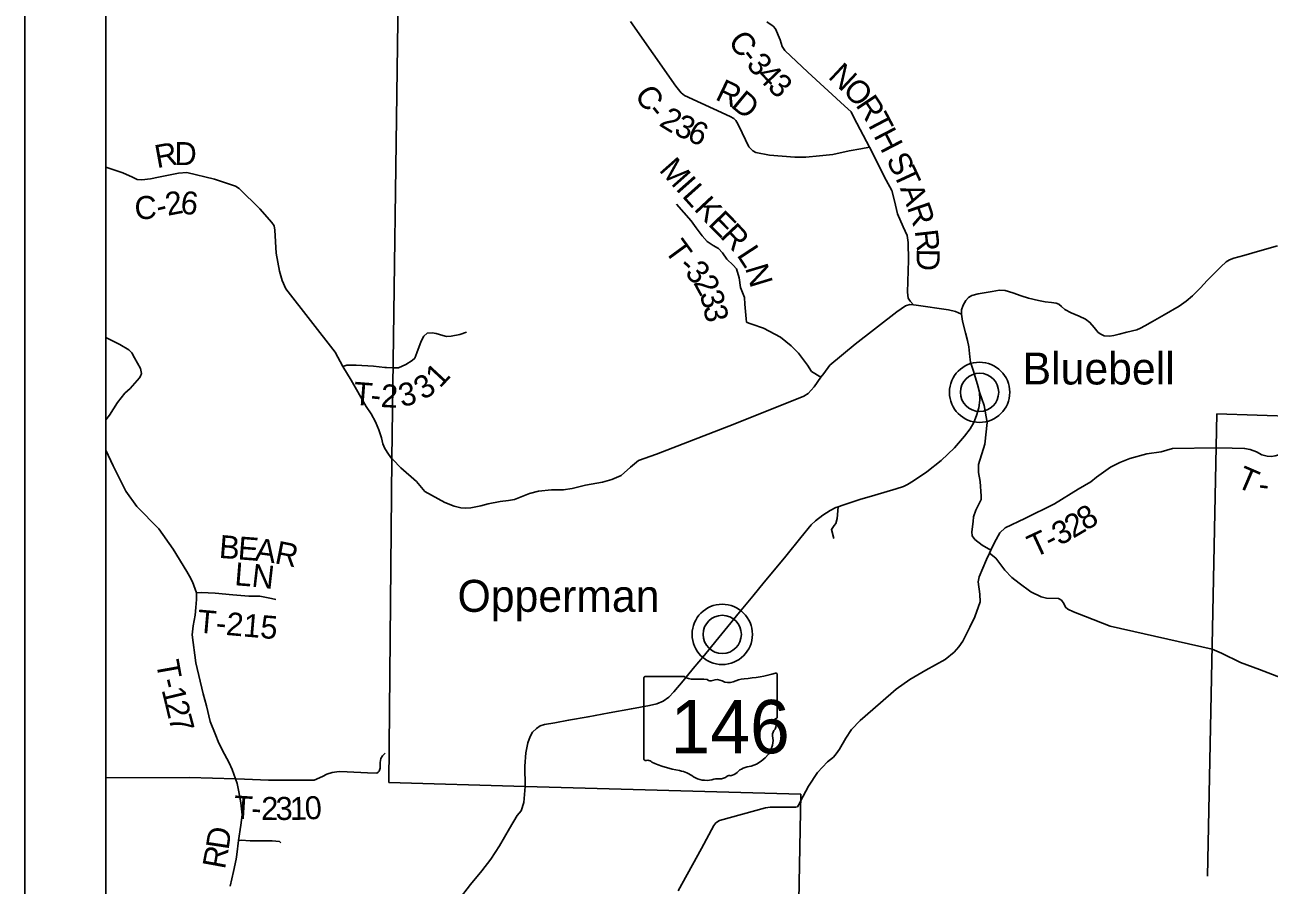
# Model space of a CAD drawing. Extents: x -22 to 431, y -18 to 160.
# Drawn here: x 319.355 to 322.427, y 155.75 to 157.874 of the extents above; entities that cross this region are included whole.
import ezdxf

# ---------------------------------------------------------------- set-up
doc = ezdxf.new("R2010")
doc.units = 0
for name, color, linetype in [('GM_X_Adjacent_County', 7, 'Continuous'), ('GM_X_Adjacent_County_Text', 7, 'Continuous'), ('GM_X_Airport_Location_Class_2', 7, 'Continuous'), ('GM_X_City_Street', 7, 'Continuous'), ('GM_X_City_Street_Text', 7, 'Continuous'), ('GM_X_County_Road', 7, 'Continuous'), ('GM_X_County_ROW', 7, 'Continuous'), ('GM_X_Major_River_Text', 7, 'Continuous'), ('GM_X_Minor_River_Text', 7, 'Continuous'), ('GM_X_Section', 7, 'Continuous'), ('GM_X_Township_Road', 7, 'Continuous')]:
    doc.layers.add(name, color=color, linetype=linetype)

msp = doc.modelspace()

# ---------------------------------------------------------------- linework, layer by layer
at = {"layer": 'GM_X_Adjacent_County_Text'}
for points in [[(321.4399, 157.5716), (321.4184, 157.5676), (321.3897, 157.5628), (321.3493, 157.5538), (321.3168, 157.5505), (321.2828, 157.5469), (321.2559, 157.5473), (321.1932, 157.5521), (321.1597, 157.5591), (321.1517, 157.5629), (321.142, 157.5731), (321.1258, 157.6069), (321.1149, 157.6293), (321.1101, 157.6377), (321.1052, 157.6426), (321.0961, 157.6476), (320.9837, 157.6991), (320.9754, 157.706), (320.9623, 157.7227), (320.8499, 157.8826)], [(321.5488, 157.1825), (321.5403, 157.1917), (321.5358, 157.1989), (321.5336, 157.214), (321.5361, 157.2928), (321.5359, 157.3364), (321.5329, 157.3538), (321.5232, 157.3755), (321.5093, 157.4074), (321.5019, 157.4396), (321.4948, 157.465), (321.4813, 157.4908), (321.4399, 157.5716), (321.4017, 157.6453), (321.395, 157.659), (321.3784, 157.6742), (321.288, 157.7571), (321.2308, 157.8104), (321.2244, 157.8206), (321.2192, 157.8373), (321.2079, 157.8639), (321.2019, 157.8711), (321.1868, 157.881)], [(319.5549, 157.5222), (319.5967, 157.5083), (319.6209, 157.4976), (319.6318, 157.4923), (319.6439, 157.4911), (319.6647, 157.4937), (319.6848, 157.4982), (319.7339, 157.5075), (319.7543, 157.5093), (319.8231, 157.4927), (319.8749, 157.4755), (319.8839, 157.4702), (319.9352, 157.4195), (319.9646, 157.3857), (319.9703, 157.3773), (319.9721, 157.3671), (319.9754, 157.3102), (319.9833, 157.2654), (319.99, 157.2426), (319.9994, 157.2217), (320.1212, 157.0653), (320.14, 157.0306), (320.16, 156.9965), (320.1974, 156.9312), (320.21, 156.9134), (320.2208, 156.8934), (320.229, 156.874), (320.2349, 156.8541), (320.2389, 156.8396), (320.2438, 156.8277), (320.2524, 156.8138), (320.2612, 156.8025), (320.2633, 156.8004)], [(320.2633, 156.8004), (320.283, 156.7801), (320.3215, 156.7462), (320.3423, 156.7218), (320.3916, 156.6948), (320.4147, 156.6856), (320.4312, 156.6809), (320.4428, 156.6802), (320.4562, 156.6813), (320.4805, 156.6859), (320.4989, 156.691), (320.5286, 156.6967), (320.5486, 156.699), (320.5636, 156.7021), (320.6006, 156.7164), (320.6225, 156.7221), (320.6548, 156.7254), (320.6841, 156.7254), (320.7064, 156.7293), (320.7387, 156.737), (320.7811, 156.7447), (320.8042, 156.7508), (320.8273, 156.7608), (320.8503, 156.7816), (320.8696, 156.7978), (320.9142, 156.8137), (321.1078, 156.8887), (321.2777, 156.9566), (321.2883, 156.9634), (321.3031, 156.9804), (321.3202, 157.004), (321.327, 157.0133), (321.3425, 157.0337), (321.4047, 157.085), (321.5077, 157.1649), (321.5293, 157.18), (321.5399, 157.183), (321.5488, 157.1825)], [(321.5488, 157.1825), (321.5553, 157.1821), (321.6347, 157.1705)], [(321.6347, 157.1705), (321.635, 157.1705), (321.6524, 157.1662), (321.6672, 157.1591)]]:
    msp.add_lwpolyline(points, dxfattribs=at)
at = {"layer": 'GM_X_Airport_Location_Class_2'}
for p, q in [((320.9825, 156.2644), (320.8859, 156.2644)), ((321.2123, 156.1647), (321.2123, 156.2694)), ((320.8827, 156.261), (320.8827, 156.0609)), ((321.2122, 156.1647), (321.2123, 156.1647))]:
    msp.add_line(p, q, dxfattribs=at)
for centre, major_axis, start_param, end_param in [((320.8865, 156.2614), (0.00382, 0), 1.712693, 3.28349), ((321.0054, 156.2876), (0.037, 0), 4.042523, 4.731795), ((321.0949, 156.5372), (0.3495, 0), 4.814394, 5.042369), ((321.2086, 156.2698), (0.00367, 0), 6.141152, 7.989035), ((321.0177, 156.1521), (0.133, 0), 1.404758, 1.657858), ((321.0479, 156.2624), (0.0107, 0), 3.836095, 5.185415), ((321.0636, 156.2393), (0.0222, 0), 0.950623, 2.079405), ((321.0923, 156.271), (0.0267, 0), 4.081561, 5.145723), ((321.1395, 156.2033), (0.0703, 0), 1.699011, 2.107814), ((321.2114, 156.157), (0.00568, 0), 1.883978, 3.671073), ((321.1753, 156.1438), (0.0341, 0), 5.934695, 6.695948), ((321.2084, 156.1643), (0.00393, 0), 5.05454, 6.418171), ((321.1145, 156.1076), (0.0874, 0), 5.101752, 6.440018), ((321.2254, 156.1209), (0.0248, 0), 2.387724, 3.262537), ((320.8865, 156.0604), (0.00385, 0), 3.00124, 4.508301), ((320.8871, 156.0809), (0.0294, 0), 4.665946, 4.897461), ((320.8931, 156.0493), (0.0106, 0), 0.519207, 1.627899), ((321.0269, 156.2291), (0.2524, 0), 4.195997, 4.488961), ((320.9517, 155.9709), (0.079, 0), 0.823519, 1.323587), ((321.0371, 156.0483), (0.0501, 0), 4.026481, 4.996735), ((321.0697, 156.0333), (0.0267, 0), 4.691044, 5.507374), ((321.0939, 156.0139), (0.00752, 0), 1.147584, 2.315152), ((321.0907, 156.0415), (0.0282, 0), 4.937069, 5.64225), ((321.1513, 156.0047), (0.0479, 0), 1.647645, 2.488434), ((321.066, 155.9791), (0.0412, 0), 1.495662, 1.94098)]:
    msp.add_ellipse(centre, major_axis=major_axis, ratio=0.8, start_param=start_param, end_param=end_param, dxfattribs=at)
at = {"layer": 'GM_X_County_Road'}
for points in [[(321.7744, 156.5274), (321.7917, 156.5096), (321.8094, 156.4951), (321.8381, 156.4742), (321.8637, 156.4616), (321.8769, 156.4585), (321.9068, 156.4572), (321.9143, 156.453), (321.9196, 156.4447), (321.9237, 156.4359), (321.9293, 156.4306), (321.9437, 156.4241), (321.9735, 156.4127), (322.0342, 156.3893), (322.2859, 156.3326)], [(322.2859, 156.3326), (322.3093, 156.3223), (322.3564, 156.2995), (322.4031, 156.2816), (322.4456, 156.2652), (322.4498, 156.2636)]]:
    msp.add_lwpolyline(points, dxfattribs=at)
at = {"layer": 'GM_X_County_ROW'}
msp.add_lwpolyline([(320.4243, 155.7113), (320.4553, 155.7508), (320.4829, 155.7849), (320.5049, 155.8136), (320.5265, 155.8465), (320.5513, 155.8893), (320.5706, 155.9217), (320.5802, 155.9331), (320.587, 155.9534), (320.5902, 155.9932), (320.5892, 156.0434), (320.5915, 156.0764), (320.5969, 156.1011), (320.602, 156.1164), (320.6083, 156.1275), (320.6177, 156.1367), (320.6274, 156.1425), (320.6376, 156.146), (320.6634, 156.1505), (320.697, 156.1566), (320.7454, 156.1655), (320.7972, 156.1748), (320.8524, 156.185), (320.8967, 156.1927), (320.9148, 156.1971), (320.9306, 156.2037), (320.9449, 156.2138), (320.9573, 156.2268), (320.9804, 156.254), (321.0051, 156.2843), (321.0327, 156.3172), (321.0607, 156.3517), (321.0906, 156.3881), (321.1189, 156.4234), (321.1518, 156.4628), (321.1798, 156.4973), (321.2052, 156.5283), (321.2336, 156.5621), (321.2709, 156.608), (321.2963, 156.6391), (321.3064, 156.6494), (321.3252, 156.6633), (321.3433, 156.6749), (321.3568, 156.6819), (321.3631, 156.6841), (321.3745, 156.6882), (321.4161, 156.702), (321.4531, 156.7123), (321.5063, 156.7284), (321.5237, 156.7343), (321.5342, 156.7386), (321.5489, 156.7479), (321.5816, 156.7703), (321.6173, 156.7984), (321.6495, 156.8296), (321.6749, 156.8579), (321.6887, 156.8763), (321.6976, 156.892), (321.7042, 156.9091), (321.7096, 156.9285), (321.7124, 156.9472), (321.7118, 156.9665), (321.707, 156.9858), (321.6956, 157.021), (321.6897, 157.0406), (321.6876, 157.0539), (321.6854, 157.0789), (321.6822, 157.0948), (321.6774, 157.1133), (321.6699, 157.1421), (321.6672, 157.1591), (321.6676, 157.1705), (321.6709, 157.1819), (321.6776, 157.193), (321.6843, 157.201), (321.693, 157.2053), (321.7081, 157.2097), (321.7425, 157.2154), (321.761, 157.2186), (321.7751, 157.2181), (321.7941, 157.2122), (321.8143, 157.2045), (321.8325, 157.199), (321.8576, 157.1932), (321.8736, 157.19), (321.8895, 157.1883), (321.9005, 157.1865), (321.9074, 157.184), (321.9139, 157.1787), (321.9223, 157.1712), (321.9379, 157.1627), (321.9581, 157.1546), (321.9734, 157.1472), (321.9841, 157.139), (321.9945, 157.1266), (322.0045, 157.1145), (322.0114, 157.1101), (322.0197, 157.1064), (322.0326, 157.1054), (322.0436, 157.107), (322.0561, 157.1102), (322.0753, 157.1154), (322.0999, 157.121), (322.1093, 157.1249), (322.1199, 157.1307), (322.1391, 157.1412), (322.1677, 157.1578), (322.2045, 157.1791), (322.2222, 157.1915), (322.2376, 157.2046), (322.2574, 157.2249), (322.2735, 157.243), (322.2911, 157.2602), (322.3076, 157.2764), (322.321, 157.2887), (322.3286, 157.2937), (322.3399, 157.2976), (322.3644, 157.3047), (322.4037, 157.3162), (322.4475, 157.3285)], dxfattribs=at)
at = {"layer": 'GM_X_Major_River_Text'}
for p, q in [((320.2612, 156.8025), (320.2903, 159.002)), ((322.2742, 155.7717), (322.2979, 156.9132)), ((322.2979, 156.9132), (323.5305, 156.8719)), ((320.2533, 156.0033), (320.2612, 156.8025)), ((320.5902, 155.9932), (320.2533, 156.0033)), ((321.2702, 155.974), (320.5902, 155.9932)), ((321.2702, 155.974), (321.266, 155.7119))]:
    msp.add_line(p, q, dxfattribs=at)
at = {"layer": 'GM_X_Minor_River_Text'}
for points in [[(321.3202, 157.004), (321.2968, 157.0183), (321.287, 157.0339), (321.2648, 157.0631), (321.2464, 157.081), (321.22, 157.1031), (321.1782, 157.1248), (321.1495, 157.1352), (321.1419, 157.1375), (321.1367, 157.1401), (321.1356, 157.1481), (321.1323, 157.1845), (321.1312, 157.2004), (321.1219, 157.2251), (321.1185, 157.2489), (321.1118, 157.2713), (321.1032, 157.2804), (321.0877, 157.2957), (321.0772, 157.3108), (321.067, 157.3219), (321.0542, 157.3291), (321.0395, 157.339), (321.0267, 157.3527), (321.0124, 157.3725), (321, 157.3903), (320.9635, 157.4314)], [(319.5549, 156.8984), (319.5636, 156.9104), (319.5836, 156.9415), (319.6015, 156.964), (319.6147, 156.9761), (319.6377, 157.0023), (319.6407, 157.0061), (319.6426, 157.0131), (319.6404, 157.0254), (319.6253, 157.0519), (319.6191, 157.0637), (319.6116, 157.0713), (319.589, 157.0848), (319.5549, 157.1022)], [(320.2476, 157.0275), (320.2642, 157.0266), (320.2775, 157.0266), (320.2957, 157.035), (320.311, 157.0451), (320.3179, 157.0512), (320.3227, 157.0637), (320.3328, 157.0932), (320.3397, 157.1054), (320.3478, 157.1122), (320.3603, 157.1135), (320.3704, 157.1114), (320.3866, 157.107), (320.3955, 157.1042), (320.4072, 157.1054), (320.429, 157.1094), (320.4448, 157.1147)], [(320.14, 157.0306), (320.1497, 157.0338), (320.1728, 157.0338), (320.2156, 157.031), (320.2439, 157.0278), (320.2476, 157.0275)], [(321.7392, 156.5765), (321.7184, 156.5894), (321.6999, 156.6031), (321.6939, 156.6118), (321.6924, 156.6221), (321.6963, 156.6478), (321.6971, 156.6592), (321.7024, 156.6751), (321.7157, 156.7015), (321.7161, 156.7099), (321.7129, 156.7459), (321.7092, 156.7682), (321.7088, 156.7883), (321.7245, 156.8383), (321.7307, 156.8917), (321.7233, 156.9337), (321.7118, 156.9665)], [(322.5851, 156.9036), (322.5694, 156.8801), (322.5574, 156.8548), (322.5516, 156.8424), (322.5467, 156.8378), (322.5379, 156.8334), (322.5167, 156.8287), (322.4625, 156.8155), (322.4417, 156.8097), (322.4322, 156.8079), (322.422, 156.8087), (322.4084, 156.8123), (322.3953, 156.8192), (322.3798, 156.8251), (322.3659, 156.8278), (322.3352, 156.8285), (322.2962, 156.8293)], [(319.8745, 156.0119), (319.8663, 156.0349), (319.8591, 156.0519), (319.8475, 156.0731), (319.8338, 156.0999), (319.8244, 156.1228), (319.8126, 156.1536), (319.8036, 156.1926), (319.7948, 156.2218), (319.7772, 156.2983), (319.7677, 156.3675), (319.7707, 156.3902), (319.775, 156.4162), (319.7773, 156.4352), (319.7789, 156.4547), (319.7782, 156.4716), (319.7685, 156.4985), (319.7616, 156.5124), (319.7543, 156.5239), (319.7206, 156.5792), (319.6858, 156.6295), (319.6316, 156.6845), (319.6044, 156.7228), (319.592, 156.7473), (319.5729, 156.785), (319.5549, 156.8238)], [(321.7392, 156.5765), (321.7483, 156.5958), (321.7622, 156.6193), (321.7751, 156.6318), (321.8238, 156.6546), (321.8967, 156.6915), (321.9552, 156.7272), (321.9862, 156.7458), (322.0005, 156.7568), (322.0352, 156.7819), (322.0583, 156.7929), (322.0824, 156.8028), (322.1244, 156.8146), (322.1599, 156.8192), (322.1879, 156.8278), (322.2962, 156.8293)], [(321.3522, 156.6058), (321.3461, 156.6277), (321.3529, 156.6372), (321.357, 156.6429), (321.3604, 156.6547), (321.3631, 156.6841)], [(321.2689, 155.9552), (321.2699, 155.957), (321.2896, 155.994), (321.3115, 156.0278), (321.3364, 156.054), (321.3508, 156.0657), (321.3575, 156.0741), (321.3662, 156.0855), (321.3817, 156.1124), (321.396, 156.134), (321.4171, 156.156), (321.4673, 156.2001), (321.5055, 156.2335), (321.5398, 156.257), (321.5795, 156.2802), (321.627, 156.3064), (321.6493, 156.325), (321.6602, 156.3383), (321.6708, 156.352), (321.6881, 156.3865), (321.6998, 156.4123), (321.713, 156.4487), (321.7126, 156.468), (321.7084, 156.4983), (321.711, 156.5108), (321.7287, 156.554), (321.736, 156.5696), (321.7392, 156.5765)], [(321.736, 156.5696), (321.7519, 156.5567), (321.7744, 156.5274)], [(319.7782, 156.4716), (319.7904, 156.4719), (319.8246, 156.4701), (319.8686, 156.4663), (319.9075, 156.4634), (319.9351, 156.4627), (319.9634, 156.4576), (319.9743, 156.4551)], [(319.8745, 156.0119), (319.8972, 156.0108), (319.956, 156.009), (320.0393, 156.0087), (320.0691, 156.0091), (320.0895, 156.0175), (320.1006, 156.0233), (320.1131, 156.0273), (320.1307, 156.0298), (320.1507, 156.0291), (320.2005, 156.0271), (320.224, 156.0264), (320.2271, 156.0286), (320.2294, 156.0313), (320.2322, 156.0384), (320.232, 156.0527), (320.234, 156.0624), (320.238, 156.0687), (320.2446, 156.075)], [(319.5549, 156.0142), (319.7616, 156.0153), (319.8745, 156.0119)], [(319.8619, 155.747), (319.8702, 155.7831), (319.8764, 155.8138), (319.8784, 155.8254), (319.8825, 155.8599), (319.8883, 155.8979), (319.8915, 155.9231), (319.8884, 155.9527), (319.8828, 155.98), (319.8787, 156.0003), (319.8745, 156.0119)], [(320.968, 155.7358), (321.0257, 155.8397), (321.0558, 155.8966), (321.0604, 155.9031), (321.0694, 155.9092), (321.1835, 155.9404), (321.1952, 155.9423), (321.258, 155.9424), (321.2621, 155.9428), (321.2678, 155.953), (321.2689, 155.9552)], [(319.8825, 155.8599), (319.889, 155.8606), (319.9111, 155.8587), (319.9652, 155.859), (319.9832, 155.8573), (319.9871, 155.8541)]]:
    msp.add_lwpolyline(points, dxfattribs=at)
at = {"layer": 'GM_X_Section'}
msp.add_line((319.5549, 147.6799), (319.5549, 159.9199), dxfattribs=at)
msp.add_lwpolyline([(319.3549, 160.1199), (331.9949, 160.1199), (331.9949, 147.4799), (319.3549, 147.4799)], close=True, dxfattribs=at)
at = {"layer": 'GM_X_Township_Road'}
for centre, radius in [((321.7118, 156.9665), 0.0744), ((321.7118, 156.9665), 0.0472), ((321.0765, 156.3687), 0.0744), ((321.0765, 156.3687), 0.0472)]:
    msp.add_circle(centre, radius, dxfattribs=at)

# ---------------------------------------------------------------- texts
at = {"layer": 'GM_X_Adjacent_County'}
for s, p in [('Bluebell', (321.8181, 156.9859)), ('Opperman', (320.423, 156.4244))]:
    msp.add_text(s, height=0.07891, rotation=0, dxfattribs=at).set_placement(p)
at = {"layer": 'GM_X_Airport_Location_Class_2'}
msp.add_text('146', height=0.13184, dxfattribs=at).set_placement((320.949, 156.075))
at = {"layer": 'GM_X_City_Street'}
for s, rotation, p in [('C', 307.9613, (321.0887, 157.8322)), ('-', 308.7266, (321.1179, 157.7947)), ('3', 310.7532, (321.1339, 157.7748)), ('4', 313.5815, (321.1588, 157.746)), ('N', 316.989, (321.3355, 157.7436)), ('R', 334.4718, (321.0567, 157.6907)), ('3', 317.0709, (321.1856, 157.718)), ('O', 313.6875, (321.3715, 157.7101)), ('C', 304.568, (320.8582, 157.7008)), ('D', 320.2555, (321.0956, 157.6726)), ('R', 303.6814, (321.4044, 157.676)), ('-', 309.207, (320.8877, 157.6583)), ('2', 328.4987, (320.9181, 157.6266)), ('3', 335.3777, (320.9545, 157.6048)), ('T', 297.6384, (321.4294, 157.6385)), ('6', 335.6382, (320.9866, 157.5901)), ('H', 297.3536, (321.4491, 157.6009)), ('R', 10.2432, (319.6809, 157.5199)), ('D', 359.5374, (319.724, 157.5279)), ('S', 297.211, (321.4801, 157.541)), ('T', 294.8859, (321.4974, 157.5075)), ('2', 10.7277, (319.7073, 157.4022)), ('6', 353.0512, (319.737, 157.4086)), ('A', 290.4484, (321.5148, 157.47)), ('C', 2.2564, (319.6266, 157.3934)), ('R', 288.846, (321.5321, 157.4236)), ('-', 13.5328, (319.6853, 157.3969)), ('R', 276.4182, (321.5518, 157.3659)), ('D', 269.224, (321.5569, 157.3214))]:
    msp.add_text(s, height=0.0568, rotation=rotation, dxfattribs=at).set_placement(p)
at = {"layer": 'GM_X_City_Street_Text'}
for s, height, rotation, p in [('M', 0.0568, 311.5509, (320.9186, 157.5146)), ('I', 0.0568, 311.556, (320.9595, 157.4685)), ('L', 0.0568, 311.7828, (320.9752, 157.4508)), ('K', 0.0568, 313.2066, (321.0045, 157.418)), ('E', 0.0568, 314.3465, (321.0396, 157.3807)), ('R', 0.0568, 313.3176, (321.0691, 157.3505)), ('T', 0.0568, 306.2215, (320.9319, 157.3174)), ('L', 0.0568, 303.2016, (321.1109, 157.3054)), ('-', 0.0568, 317.4995, (320.9652, 157.274)), ('3', 0.0568, 314.8804, (320.9819, 157.2588)), ('N', 0.0568, 286.739, (321.1324, 157.2737)), ('2', 0.0568, 298.7463, (321.0041, 157.2373)), ('3', 0.0568, 286.9669, (321.0197, 157.2095)), ('3', 0.0568, 280.5455, (321.0295, 157.1776)), ('1', 0.0568, 47.1263, (320.3796, 156.975)), ('3', 0.0568, 32.8709, (320.3385, 156.9461)), ('T', 0.0568, 355.504, (320.1644, 156.9361)), ('2', 0.0568, 356.8785, (320.2324, 156.9303)), ('3', 0.0568, 13.0149, (320.2847, 156.9299)), ('-', 0.0568, 354.3943, (320.2065, 156.9328)), ('T', 0.0568, 336.8695, (322.3426, 156.7341)), ('-', 0.0568, 352.9181, (322.3984, 156.7129)), ('2', 0.0568, 30.565, (321.9427, 156.6047)), ('8', 0.0568, 31.7329, (321.9739, 156.6232)), ('3', 0.0568, 27.7585, (321.9091, 156.5869)), ('B', 0.0568, 355.5618, (319.8328, 156.5578)), ('E', 0.0568, 355.5646, (319.8793, 156.5542)), ('A', 0.0568, 352.4521, (319.9209, 156.551)), ('T', 0.0568, 24.9607, (321.847, 156.5571)), ('-', 0.0568, 26.8553, (321.8874, 156.5759)), ('R', 0.0568, 348.7004, (319.9695, 156.5446)), ('L', 0.0568, 355.4139, (319.8711, 156.4903)), ('N', 0.0568, 353.4542, (319.9129, 156.487)), ('T-215', 0.05682, 355.0537, (319.7786, 156.3736)), ('T', 0.0568, 280.0979, (319.6784, 156.3004)), ('1', 0.0568, 283.5627, (319.6921, 156.2322)), ('-', 0.0568, 283.4698, (319.6866, 156.255)), ('2', 0.0568, 283.6477, (319.7003, 156.1981)), ('7', 0.0568, 284.8498, (319.7089, 156.1628)), ('T', 0.0568, 356.4277, (319.869, 155.9145)), ('2', 0.0568, 359.2615, (319.9378, 155.9107)), ('3', 0.0568, 0.4356, (319.974, 155.9103)), ('1', 0.0568, 0.6189, (320.0092, 155.9105)), ('0', 0.0568, 3.6186, (320.0475, 155.911)), ('-', 0.0568, 357.6291, (319.9127, 155.9117)), ('D', 0.0568, 81.5037, (319.8575, 155.835)), ('R', 0.0568, 79.6121, (319.8487, 155.7871))]:
    msp.add_text(s, height=height, rotation=rotation, dxfattribs=at).set_placement(p)

doc.saveas('drawing.dxf')
